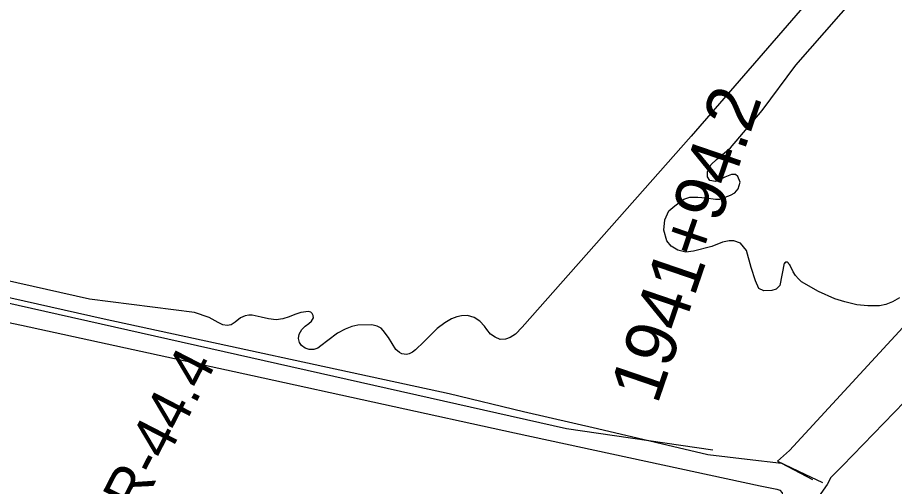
# Model space of a CAD drawing. Extents: x 3767014 to 3805179, y 361544 to 387384.
# Drawn here: x 3786697 to 3788416, y 380533 to 381453 of the extents above; entities that cross this region are included whole.
import ezdxf

# ---------------------------------------------------------------- set-up
doc = ezdxf.new("R2010")
doc.units = 0
for name, color, linetype in [('V-LEVE-TOET', 7, 'Continuous'), ('V-RIVR-RANG-IDEN', 7, 'Continuous'), ('V-ROAD-CNTR', 7, 'Continuous'), ('V-SITE-VEGE', 7, 'Continuous'), ('V-SURV-IDEN', 7, 'Continuous')]:
    doc.layers.add(name, color=color, linetype=linetype)

msp = doc.modelspace()

# ---------------------------------------------------------------- linework, layer by layer
at = {"layer": 'V-LEVE-TOET'}
msp.add_lwpolyline([(3789821.552, 382232.128), (3789702.795, 382097.696), (3789498.656, 381863.413), (3789322.078, 381654.386), (3789084.95, 381385.133), (3788895.551, 381186.583), (3788708.87, 380984.153), (3788476.389, 380740.922), (3788314.542, 380573.844), (3788291.256, 380550.919), (3788284.467, 380537.22), (3788267.003, 380513.131), (3788226.254, 380465.343), (3788193.423, 380428.258)], dxfattribs=at)
at = {"layer": 'V-ROAD-CNTR'}
for points in [[(3785073.716, 385343.617), (3785880.029, 384948.357), (3786779.082, 384527.971), (3787910.793, 383993.231), (3788491.987, 383720.546), (3788908.924, 383525.296), (3789112.937, 383427.376), (3789311.371, 383323.382), (3789522.323, 383187.997), (3789685.314, 383062.493), (3789779.387, 382976.513), (3789859.849, 382866.935), (3789891.052, 382770.35), (3789903.157, 382676.983), (3789894.588, 382581.375), (3789862.465, 382479.224), (3789809.697, 382395.461), (3789745.649, 382318.203), (3789303.868, 381804.093), (3789127.236, 381599.191), (3788946.535, 381402.797), (3788210.168, 380604.051), (3788186.907, 380582.967)], [(3784243.171, 381426.49), (3784537.138, 381384.439), (3785704.249, 381123.146), (3786866.917, 380861.915), (3787543.377, 380715.3), (3787688.54, 380680.461), (3787833.703, 380647.074), (3788050.544, 380595.754), (3788127.541, 380586.656), (3788194.49, 380578.998), (3788255.306, 380546.989)], [(3785548.428, 381143.349), (3786508.291, 380931.264), (3787773.031, 380646.798), (3788060.157, 380604.976)], [(3788186.907, 380582.967), (3788240.168, 380557.618)], [(3788240.284, 380557.563), (3788275.208, 380540.941)]]:
    msp.add_lwpolyline(points, dxfattribs=at)
at = {"layer": 'V-SITE-VEGE'}
for points in [[(3788200.204, 380970.939), (3788191.449, 380927.618), (3788184.166, 380920.182), (3788175.917, 380917.341), (3788160.282, 380917.179), (3788150.118, 380921.673), (3788143.529, 380936.326), (3788134.979, 380962.911), (3788126.363, 380995.937), (3788114.255, 381010.529), (3788101.332, 381014.998), (3788092.137, 381014.904), (3788079.288, 381012.012), (3788058.218, 381003.519), (3788022.435, 380994.874), (3788006.819, 380992.873), (3787991.146, 380996.394), (3787978.184, 381004.539), (3787969.804, 381014.572), (3787964.069, 381035.668), (3787965.702, 381055.921), (3787973.801, 381073.481), (3787985.653, 381083.721), (3788003, 381096.774), (3788014.915, 381100.576), (3788030.549, 381100.735), (3788046.204, 381099.056), (3788065.548, 381096.494), (3788073.824, 381096.58), (3788094.902, 381104.153), (3788103.133, 381108.835), (3788109.486, 381117.177), (3788113.952, 381130.104), (3788109.242, 381141.091), (3788104.605, 381144.724), (3788096.327, 381144.638), (3788083.498, 381139.909), (3788065.189, 381131.443), (3788054.134, 381133.17), (3788049.461, 381140.481), (3788049.356, 381150.598), (3788056.573, 381164.469), (3788067.506, 381174.699), (3788094.871, 381197.055), (3788156.669, 381270.351), (3788222.906, 381359.33), (3788368.091, 381525.48)], [(3788253.116, 381492.223), (3788017.248, 381220.232), (3787685.953, 380845.712), (3787673.165, 380832.195), (3787662.62, 380825.163), (3787653.423, 380821.839), (3787643.269, 380821.734), (3787633.068, 380826.246), (3787624.237, 380832.157), (3787616.757, 380841.311), (3787612.08, 380847.265), (3787603.208, 380857.328), (3787592.054, 380864.601), (3787579.092, 380868.16), (3787567.552, 380868.044), (3787557.883, 380865.635), (3787547.768, 380861.84), (3787534.456, 380854.318), (3787519.803, 380843.091), (3787493.296, 380816.969), (3787477.303, 380801.109), (3787470.886, 380796.429), (3787464.458, 380793.132), (3787459.391, 380792.157), (3787450.144, 380793.447), (3787445.501, 380796.169), (3787438.522, 380801.637), (3787423.971, 380825.029), (3787413.671, 380839.234), (3787409.471, 380843.808), (3787401.582, 380847.881), (3787391.404, 380850.085), (3787364.175, 380849.345), (3787352.201, 380846.912), (3787338.866, 380841.7), (3787324.172, 380834.166), (3787304.933, 380819.66), (3787291.195, 380808.901), (3787285.237, 380804.685), (3787277.418, 380801.836), (3787268.648, 380801.746), (3787260.774, 380804.435), (3787253.338, 380809.436), (3787249.584, 380815.4), (3787247.652, 380823.688), (3787248.953, 380832.011), (3787253.938, 380841.295), (3787260.792, 380847.826), (3787267.663, 380852.974), (3787273.154, 380857.646), (3787276.781, 380864.146), (3787276.277, 380868.298), (3787274.389, 380872.43), (3787272.052, 380875.177), (3787266.965, 380876.047), (3787252.209, 380874.511), (3787240.247, 380870.696), (3787229.679, 380865.971), (3787216.797, 380861.687), (3787203.893, 380859.706), (3787189.1, 380861.865), (3787174.293, 380865.406), (3787156.715, 380868.918), (3787150.254, 380868.853), (3787142.879, 380867.853), (3787134.15, 380863.61), (3787123.159, 380855.188), (3787115.825, 380850.036), (3787107.995, 380848.571), (3787099.205, 380850.328), (3787090.388, 380854.854), (3787072.745, 380864.828), (3787044.024, 380874.689), (3786837.882, 380900.742), (3786584.346, 380957.232)], [(3788207.466, 380971.484), (3788205.924, 380972.768), (3788205.154, 380973.28), (3788202.59, 380972.766), (3788201.048, 380971.226), (3788200.204, 380970.939)], [(3788426.19, 380902.819), (3788412.592, 380895.11), (3788399.505, 380890.226), (3788386.928, 380887.395), (3788364.085, 380887.127), (3788342.265, 380889.167), (3788318.906, 380895.059), (3788299.395, 380901.207), (3788267.044, 380915.563), (3788234.178, 380934.794), (3788227.76, 380940.182), (3788221.853, 380946.597), (3788217.231, 380954.037), (3788211.06, 380967.638), (3788209.006, 380969.434), (3788207.466, 380971.484)], [(3786363.824, 380920.499), (3786704.834, 380849.368), (3787157.155, 380751.054), (3787671.209, 380638.088), (3788152.807, 380534.232)], [(3788152.807, 380534.232), (3788185.237, 380527.82), (3788191.098, 380526.083), (3788195.649, 380520.736), (3788197.529, 380512.662), (3788197.603, 380505.472), (3788194.127, 380493.747), (3788190.599, 380486.968), (3788189.902, 380484.891)]]:
    msp.add_lwpolyline(points, dxfattribs=at)

# ---------------------------------------------------------------- texts
at = {"layer": 'V-RIVR-RANG-IDEN'}
msp.add_text('R-44.4', height=83, rotation=62.7227, dxfattribs=at).set_placement((3786934.318, 380478.186))
at = {"layer": 'V-SURV-IDEN'}
msp.add_text('1941+94.2', height=100, rotation=71.103899, dxfattribs=at).set_placement((3787951.147, 380692.187))

doc.saveas('drawing.dxf')
